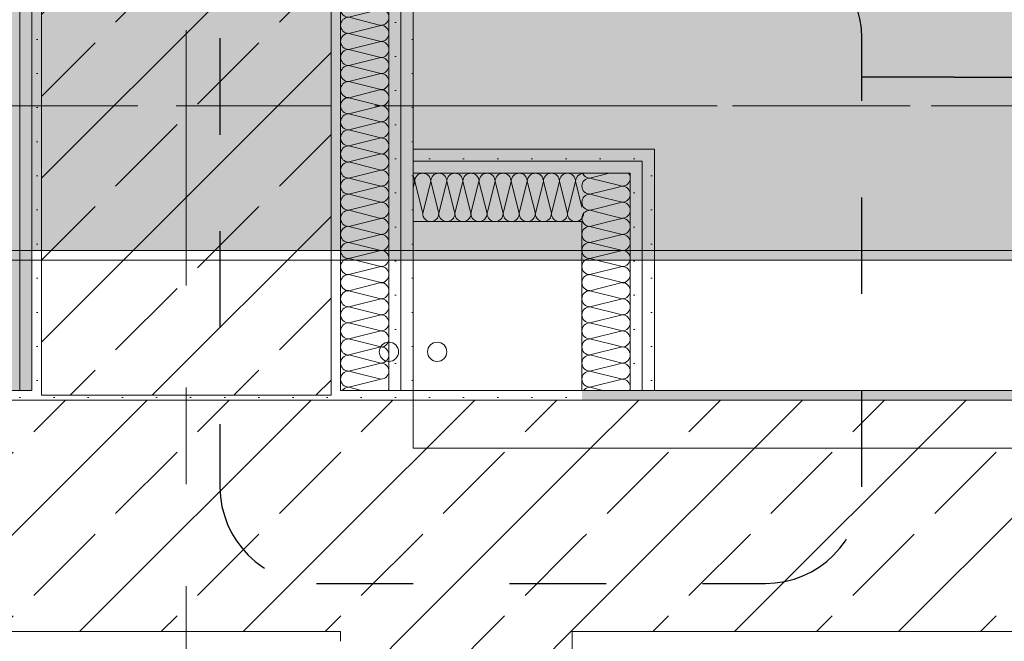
# Model space of a CAD drawing. Header units: metres. Extents: x -3.6 to 85.2, y -11 to 16.8.
# Tile 361 of 508: x 43.557 to 44.578, y -0.005 to 0.639. Entities that reach past the tile are written whole.
import ezdxf

# ---------------------------------------------------------------- set-up
doc = ezdxf.new("R2010")
doc.units = ezdxf.units.M
doc.header["$MEASUREMENT"] = 0
for name, pattern in [('Achse', [0.2, 0.1, -0.05, 0, -0.05]), ('Punktlinie eng', [0.0375, 0.0125, -0.025]), ('Strichlinie doppelt', [0.546806, 0.264583, -0.105833, 0.070556, -0.105833])]:
    doc.linetypes.add(name, pattern=pattern)
for name, color, linetype in [('154 - Bemaßung_ Beschriftung.Ausbau - Deckenspiegel', 7, 'Continuous'), ('208 - Marker.Detail', 7, 'Continuous'), ('451 - Universal.Achsen Raster', 7, 'Continuous'), ('604 - Struktur.Wand Aussen', 7, 'Continuous'), ('605 - Struktur.Wand Innen', 7, 'Continuous'), ('607 - Struktur.Stütze', 7, 'Continuous'), ('608 - Struktur.Träger', 7, 'Continuous'), ('801 - HKLSE.Heizung_ Klima_ Lüftung', 7, 'Continuous'), ('Neubau_606 - Struktur.Wand Innen Ausbau', 7, 'Continuous'), ('Neubau_653 - Abdeckung.TB Verkofferung', 7, 'Continuous')]:
    doc.layers.add(name, color=color, linetype=linetype)
doc.styles.add('ERSTELLTER_STIL_2', font='txt')
doc.dimstyles.new('ERSTELLTER_STIL__1', dxfattribs={"dimtxt": 0.1, "dimasz": 0.0532, "dimexe": 0.18, "dimexo": 0.0625, "dimgap": 0, "dimtad": 1, "dimtih": 1, "dimtoh": 1, "dimzin": 0, "dimdsep": 46, "dimtxsty": 'ERSTELLTER_STIL_2', "dimblk": 'ARROWHEAD_2', "dimblk1": 'ARROWHEAD_2', "dimblk2": 'ARROWHEAD_2', "dimcen": 0.09, "dimse1": 1, "dimse2": 1, "dimclrd": 7, "dimclre": 7, "dimclrt": 7, "dimazin": 0, "dimtfac": 1, "dimtdec": 4, "dimtmove": 0, "dimatfit": 3, "dimfxl": 1, "dimtolj": 1, "dimtzin": 0, "dimarcsym": 0})
pattern_1 = [(45, (0, 0), (-0.08485281, 0.08485281), []), (45, (-0.04243, 0.04243), (-0.08485281, 0.08485281), [0.09, -0.03])]
pattern_2 = [(45, (0, 0), (-0.01767767, 0.01767767), [0, -0.025])]

# ---------------------------------------------------------------- blocks, each defined once
blk = doc.blocks.new('*X15')
at = {"layer": 'Neubau_606 - Struktur.Wand Innen Ausbau', "color": 7, "linetype": 'Continuous', "lineweight": 5}
for p, q in [((44.1683, 0.48), (44.1483, 0.475)), ((44.1777, 0.4677), (44.1483, 0.475)), ((44.175, 0.465), (44.1483, 0.4583)), ((44.1643, 0.4543), (44.1483, 0.4583)), ((44.1528, 0.4428), (44.1483, 0.4417)), ((44.151, 0.441), (44.1483, 0.4417))]:
    blk.add_line(p, q, dxfattribs=at)
for centre, start, end in [((44.1483, 0.4833), 203.5789, 270), ((44.1817, 0.475), 28.5697, 36.8694), ((44.1483, 0.4667), 90, 180), ((44.1483, 0.4667), 180, 270), ((44.1483, 0.45), 90, 180), ((44.1483, 0.45), 180, 270), ((44.1483, 0.4333), 90, 180), ((44.1483, 0.4333), 180, 199.8964)]:
    blk.add_arc(centre, 0.00833, start, end, dxfattribs=at)
blk = doc.blocks.new('*X16')
at = {"layer": 'Neubau_606 - Struktur.Wand Innen Ausbau', "color": 7, "linetype": 'Continuous', "lineweight": 5}
for p, q in [((44.1683, 0.43), (44.1483, 0.425)), ((44.1817, 0.4167), (44.1483, 0.425)), ((44.1817, 0.4167), (44.1483, 0.4083)), ((44.1817, 0.4), (44.1483, 0.4083)), ((44.1817, 0.4), (44.1483, 0.3917)), ((44.1817, 0.3833), (44.1483, 0.3917)), ((44.1817, 0.3833), (44.1483, 0.375)), ((44.1817, 0.3667), (44.1483, 0.375)), ((44.1817, 0.3667), (44.1483, 0.3583)), ((44.1817, 0.35), (44.1483, 0.3583)), ((44.1817, 0.35), (44.1483, 0.3417)), ((44.1817, 0.3333), (44.1483, 0.3417)), ((44.1817, 0.3333), (44.1483, 0.325)), ((44.1817, 0.3167), (44.1483, 0.325)), ((44.1817, 0.3167), (44.1483, 0.3083)), ((44.1817, 0.3), (44.1483, 0.3083)), ((44.1817, 0.3), (44.1483, 0.2917)), ((44.1817, 0.2833), (44.1483, 0.2917)), ((44.1817, 0.2833), (44.1483, 0.275)), ((44.1817, 0.2667), (44.1483, 0.275)), ((44.1817, 0.2667), (44.1483, 0.2583)), ((44.1617, 0.255), (44.1483, 0.2583))]:
    blk.add_line(p, q, dxfattribs=at)
for centre, start, end in [((44.1483, 0.4333), 203.5789, 270), ((44.1817, 0.425), 0, 36.8694), ((44.1483, 0.4167), 90, 180), ((44.1817, 0.425), 270, 0), ((44.1483, 0.4167), 180, 270), ((44.1483, 0.4), 90, 180), ((44.1817, 0.4083), 0, 90), ((44.1817, 0.4083), 270, 0), ((44.1483, 0.4), 180, 270), ((44.1817, 0.3917), 0, 90), ((44.1483, 0.3833), 90, 180), ((44.1817, 0.3917), 270, 0), ((44.1483, 0.3833), 180, 270), ((44.1817, 0.375), 0, 90), ((44.1483, 0.3667), 90, 180), ((44.1817, 0.375), 270, 0), ((44.1483, 0.3667), 180, 270), ((44.1483, 0.35), 90, 180), ((44.1817, 0.3583), 0, 90), ((44.1817, 0.3583), 270, 0), ((44.1483, 0.35), 180, 270), ((44.1817, 0.3417), 0, 90), ((44.1483, 0.3333), 90, 180), ((44.1817, 0.3417), 270, 0), ((44.1483, 0.3333), 180, 270), ((44.1817, 0.325), 0, 90), ((44.1483, 0.3167), 90, 180), ((44.1483, 0.3167), 180, 270), ((44.1817, 0.325), 270, 0), ((44.1817, 0.3083), 0, 90), ((44.1483, 0.3), 90, 180), ((44.1817, 0.3083), 270, 0), ((44.1483, 0.3), 180, 270), ((44.1817, 0.2917), 0, 90), ((44.1483, 0.2833), 90, 180), ((44.1817, 0.2917), 270, 0), ((44.1483, 0.2833), 180, 270), ((44.1817, 0.275), 0, 90), ((44.1483, 0.2667), 90, 180), ((44.1483, 0.2667), 180, 270), ((44.1817, 0.275), 270, 0), ((44.1817, 0.2583), 0, 90), ((44.1483, 0.25), 90, 143.1301), ((44.1817, 0.2583), 336.4218, 0)]:
    blk.add_arc(centre, 0.00833, start, end, dxfattribs=at)
blk = doc.blocks.new('*X17')
at = {"layer": 'Neubau_606 - Struktur.Wand Innen Ausbau', "color": 7, "linetype": 'Continuous', "lineweight": 5}
for p, q in [((44.1817, 0.4667), (44.175, 0.465)), ((44.1817, 0.4667), (44.1777, 0.4677)), ((44.1817, 0.45), (44.1528, 0.4428)), ((44.1817, 0.45), (44.1643, 0.4543)), ((44.1817, 0.4333), (44.151, 0.441)), ((44.1817, 0.4333), (44.1683, 0.43))]:
    blk.add_line(p, q, dxfattribs=at)
for centre, start, end in [((44.1817, 0.475), 270, 0), ((44.1817, 0.475), 0, 28.5699), ((44.1817, 0.4583), 0, 90), ((44.1817, 0.4583), 270, 0), ((44.1817, 0.4417), 0, 90), ((44.1817, 0.4417), 270, 0), ((44.1483, 0.4333), 199.8964, 203.5789), ((44.1817, 0.425), 36.8694, 90)]:
    blk.add_arc(centre, 0.00833, start, end, dxfattribs=at)
blk = doc.blocks.new('*X18')
at = {"layer": 'Neubau_606 - Struktur.Wand Innen Ausbau', "color": 7, "linetype": 'Continuous', "lineweight": 5}
for p, q in [((43.9667, 0.4717), (43.965, 0.465)), ((43.9667, 0.4717), (43.975, 0.4383)), ((43.9833, 0.4717), (43.975, 0.4383)), ((43.9833, 0.4717), (43.9917, 0.4383)), ((44, 0.4717), (43.9917, 0.4383)), ((44, 0.4717), (44.0083, 0.4383)), ((44.0167, 0.4717), (44.0083, 0.4383)), ((44.0167, 0.4717), (44.025, 0.4383)), ((44.0333, 0.4717), (44.025, 0.4383)), ((44.0333, 0.4717), (44.0417, 0.4383)), ((44.05, 0.4717), (44.0417, 0.4383)), ((44.05, 0.4717), (44.0583, 0.4383)), ((44.0667, 0.4717), (44.0583, 0.4383)), ((44.0667, 0.4717), (44.075, 0.4383)), ((44.0833, 0.4717), (44.075, 0.4383)), ((44.0833, 0.4717), (44.0917, 0.4383)), ((44.1, 0.4717), (44.0917, 0.4383)), ((44.1, 0.4717), (44.1083, 0.4383)), ((44.1167, 0.4717), (44.1083, 0.4383)), ((44.1167, 0.4717), (44.125, 0.4383)), ((44.1333, 0.4717), (44.125, 0.4383)), ((44.1333, 0.4717), (44.14, 0.445))]:
    blk.add_line(p, q, dxfattribs=at)
for centre, start, end in [((43.975, 0.4717), 90, 180), ((43.975, 0.4717), 0, 90), ((43.9917, 0.4717), 90, 180), ((43.9917, 0.4717), 0, 90), ((44.0083, 0.4717), 90, 180), ((44.0083, 0.4717), 0, 90), ((44.025, 0.4717), 90, 180), ((44.025, 0.4717), 0, 90), ((44.0417, 0.4717), 90, 180), ((44.0417, 0.4717), 0, 90), ((44.0583, 0.4717), 90, 180), ((44.0583, 0.4717), 0, 90), ((44.075, 0.4717), 90, 180), ((44.075, 0.4717), 0, 90), ((44.0917, 0.4717), 90, 180), ((44.0917, 0.4717), 0, 90), ((44.1083, 0.4717), 90, 180), ((44.1083, 0.4717), 0, 90), ((44.125, 0.4717), 90, 180), ((44.125, 0.4717), 0, 90), ((44.1417, 0.4717), 101.6063, 180), ((43.9583, 0.4717), 0, 36.9933), ((43.9667, 0.4383), 258.3871, 270), ((43.9833, 0.4383), 180, 270), ((43.9833, 0.4383), 270, 0), ((44, 0.4383), 180, 270), ((44, 0.4383), 270, 0), ((44.0167, 0.4383), 180, 270), ((44.0167, 0.4383), 270, 0), ((44.0333, 0.4383), 180, 270), ((44.0333, 0.4383), 270, 0), ((44.05, 0.4383), 180, 270), ((44.05, 0.4383), 270, 0), ((44.0667, 0.4383), 180, 270), ((44.0667, 0.4383), 270, 0), ((44.0833, 0.4383), 180, 270), ((44.0833, 0.4383), 270, 0), ((44.1, 0.4383), 180, 270), ((44.1, 0.4383), 270, 0), ((44.1167, 0.4383), 180, 270), ((44.1167, 0.4383), 270, 0), ((44.1333, 0.4383), 180, 270), ((44.1333, 0.4383), 270, 0), ((44.1333, 0.4383), 270, 323.0167)]:
    blk.add_arc(centre, 0.00833, start, end, dxfattribs=at)
blk = doc.blocks.new('*X171')
at = {"layer": 'Neubau_606 - Struktur.Wand Innen Ausbau', "color": 7, "linetype": 'Continuous', "lineweight": 5}
for p, q in [((43.905, 0.71), (43.8983, 0.7083)), ((43.9317, 0.7), (43.8983, 0.7083)), ((43.9317, 0.7), (43.8983, 0.6917)), ((43.9317, 0.6833), (43.8983, 0.6917)), ((43.9317, 0.6833), (43.8983, 0.675)), ((43.9317, 0.6667), (43.8983, 0.675)), ((43.9317, 0.6667), (43.8983, 0.6583)), ((43.9317, 0.65), (43.8983, 0.6583)), ((43.9317, 0.65), (43.8983, 0.6417)), ((43.9317, 0.6333), (43.8983, 0.6417)), ((43.9317, 0.6333), (43.8983, 0.625)), ((43.9317, 0.6167), (43.8983, 0.625)), ((43.9317, 0.6167), (43.8983, 0.6083)), ((43.9317, 0.6), (43.8983, 0.6083)), ((43.9317, 0.6), (43.8983, 0.5917)), ((43.9317, 0.5833), (43.8983, 0.5917)), ((43.9317, 0.5833), (43.8983, 0.575)), ((43.9317, 0.5667), (43.8983, 0.575)), ((43.9317, 0.5667), (43.8983, 0.5583)), ((43.9317, 0.55), (43.8983, 0.5583)), ((43.9317, 0.55), (43.8983, 0.5417)), ((43.9317, 0.5333), (43.8983, 0.5417)), ((43.9317, 0.5333), (43.8983, 0.525)), ((43.9317, 0.5167), (43.8983, 0.525)), ((43.9317, 0.5167), (43.8983, 0.5083)), ((43.9317, 0.5), (43.8983, 0.5083)), ((43.9317, 0.5), (43.8983, 0.4917)), ((43.9317, 0.4833), (43.8983, 0.4917)), ((43.9317, 0.4833), (43.8983, 0.475)), ((43.9317, 0.4667), (43.8983, 0.475)), ((43.9317, 0.4667), (43.8983, 0.4583)), ((43.9317, 0.45), (43.8983, 0.4583)), ((43.9317, 0.45), (43.8983, 0.4417)), ((43.9317, 0.4333), (43.8983, 0.4417)), ((43.9317, 0.4333), (43.8983, 0.425)), ((43.9317, 0.4167), (43.8983, 0.425)), ((43.9317, 0.4167), (43.8983, 0.4083)), ((43.9317, 0.4), (43.8983, 0.4083)), ((43.9317, 0.4), (43.8983, 0.3917)), ((43.9317, 0.3833), (43.8983, 0.3917)), ((43.9317, 0.3833), (43.8983, 0.375)), ((43.9317, 0.3667), (43.8983, 0.375)), ((43.9317, 0.3667), (43.8983, 0.3583)), ((43.9317, 0.35), (43.8983, 0.3583)), ((43.9317, 0.35), (43.8983, 0.3417)), ((43.9317, 0.3333), (43.8983, 0.3417)), ((43.9317, 0.3333), (43.8983, 0.325)), ((43.9317, 0.3167), (43.8983, 0.325)), ((43.9317, 0.3167), (43.8983, 0.3083)), ((43.9317, 0.3), (43.8983, 0.3083)), ((43.9317, 0.3), (43.8983, 0.2917)), ((43.9317, 0.2833), (43.8983, 0.2917)), ((43.9317, 0.2833), (43.8983, 0.275)), ((43.9317, 0.2667), (43.8983, 0.275)), ((43.9317, 0.2667), (43.8983, 0.2583)), ((43.9116, 0.255), (43.8983, 0.2583))]:
    blk.add_line(p, q, dxfattribs=at)
for centre, start, end in [((43.8983, 0.7), 90, 180), ((43.8983, 0.7167), 233.1789, 270), ((43.9317, 0.7083), 270, 360), ((43.9317, 0.7083), 360, 11.5071), ((43.8983, 0.7), 180, 270), ((43.9317, 0.6917), 360, 90), ((43.8983, 0.6833), 90, 180), ((43.9317, 0.6917), 270, 360), ((43.8983, 0.6833), 180, 270), ((43.8983, 0.6667), 90, 180), ((43.9317, 0.675), 360, 90), ((43.9317, 0.675), 270, 360), ((43.8983, 0.6667), 180, 270), ((43.9317, 0.6583), 360, 90), ((43.8983, 0.65), 90, 180), ((43.9317, 0.6583), 270, 360), ((43.8983, 0.65), 180, 270), ((43.9317, 0.6417), 360, 90), ((43.8983, 0.6333), 90, 180), ((43.8983, 0.6333), 180, 270), ((43.9317, 0.6417), 270, 360), ((43.9317, 0.625), 360, 90), ((43.8983, 0.6167), 90, 180), ((43.9317, 0.625), 270, 360), ((43.8983, 0.6167), 180, 270), ((43.9317, 0.6083), 360, 90), ((43.8983, 0.6), 90, 180), ((43.9317, 0.6083), 270, 360), ((43.8983, 0.6), 180, 270), ((43.8983, 0.5833), 90, 180), ((43.9317, 0.5917), 360, 90), ((43.9317, 0.5917), 270, 360), ((43.8983, 0.5833), 180, 270), ((43.9317, 0.575), 360, 90), ((43.8983, 0.5667), 90, 180), ((43.9317, 0.575), 270, 360), ((43.8983, 0.5667), 180, 270), ((43.9317, 0.5583), 360, 90), ((43.8983, 0.55), 90, 180), ((43.9317, 0.5583), 270, 360), ((43.8983, 0.55), 180, 270), ((43.8983, 0.5333), 90, 180), ((43.9317, 0.5417), 360, 90), ((43.9317, 0.5417), 270, 360), ((43.8983, 0.5333), 180, 270), ((43.9317, 0.525), 360, 90), ((43.8983, 0.5167), 90, 180), ((43.9317, 0.525), 270, 360), ((43.8983, 0.5167), 180, 270), ((43.9317, 0.5083), 360, 90), ((43.8983, 0.5), 90, 180), ((43.8983, 0.5), 180, 270), ((43.9317, 0.5083), 270, 360), ((43.9317, 0.4917), 360, 90), ((43.8983, 0.4833), 90, 180), ((43.9317, 0.4917), 270, 360), ((43.8983, 0.4833), 180, 270), ((43.9317, 0.475), 360, 90), ((43.8983, 0.4667), 90, 180), ((43.9317, 0.475), 270, 360), ((43.8983, 0.4667), 180, 270), ((43.9317, 0.4583), 360, 90), ((43.8983, 0.45), 90, 180), ((43.8983, 0.45), 180, 270), ((43.9317, 0.4583), 270, 360), ((43.9317, 0.4417), 360, 90), ((43.8983, 0.4333), 90, 180), ((43.9317, 0.4417), 270, 360), ((43.8983, 0.4333), 180, 270), ((43.9317, 0.425), 360, 90), ((43.8983, 0.4167), 90, 180), ((43.9317, 0.425), 270, 360), ((43.8983, 0.4167), 180, 270), ((43.8983, 0.4), 90, 180), ((43.9317, 0.4083), 360, 90), ((43.9317, 0.4083), 270, 360), ((43.8983, 0.4), 180, 270), ((43.9317, 0.3917), 360, 90), ((43.8983, 0.3833), 90, 180), ((43.9317, 0.3917), 270, 360), ((43.8983, 0.3833), 180, 270), ((43.9317, 0.375), 360, 90), ((43.8983, 0.3667), 90, 180), ((43.9317, 0.375), 270, 360), ((43.8983, 0.3667), 180, 270), ((43.8983, 0.35), 90, 180), ((43.9317, 0.3583), 360, 90), ((43.9317, 0.3583), 270, 360), ((43.8983, 0.35), 180, 270), ((43.9317, 0.3417), 360, 90), ((43.8983, 0.3333), 90, 180), ((43.9317, 0.3417), 270, 360), ((43.8983, 0.3333), 180, 270), ((43.9317, 0.325), 360, 90), ((43.8983, 0.3167), 90, 180), ((43.8983, 0.3167), 180, 270), ((43.9317, 0.325), 270, 360), ((43.9317, 0.3083), 360, 90), ((43.8983, 0.3), 90, 180), ((43.9317, 0.3083), 270, 360), ((43.8983, 0.3), 180, 270), ((43.9317, 0.2917), 360, 90), ((43.8983, 0.2833), 90, 180), ((43.9317, 0.2917), 270, 360), ((43.8983, 0.2833), 180, 270), ((43.9317, 0.275), 360, 90), ((43.8983, 0.2667), 90, 180), ((43.8983, 0.2667), 180, 270), ((43.9317, 0.275), 270, 360), ((43.8983, 0.25), 90, 143.0142), ((43.9317, 0.2583), 336.523, 360)]:
    blk.add_arc(centre, 0.00833, start, end, dxfattribs=at)
blk = doc.blocks.new('*D216')
at = {"layer": '154 - Bemaßung_ Beschriftung.Ausbau - Deckenspiegel', "color": 7, "linetype": 'Continuous', "lineweight": 5}
for p, q in [((43.1925, -0.9039), (43.1925, -0.7989)), ((43.545, -0.9039), (43.545, -0.7989)), ((43.2127, -0.8164), (43.1723, -0.8864)), ((43.5248, -0.8864), (43.5652, -0.8164)), ((43.1925, -0.8514), (43.545, -0.8514)), ((43.545, -0.8514), (43.5792, -0.8514))]:
    blk.add_line(p, q, dxfattribs=at)
at = {"layer": '154 - Bemaßung_ Beschriftung.Ausbau - Deckenspiegel', "color": 7, "lineweight": 5, "insert": (43.2428, -0.8331), "char_height": 0.1, "attachment_point": 7, "style": 'ERSTELLTER_STIL_2'}
blk.add_mtext('\\A1;{\\pql;\\fArial|b0|i0|c0|p38;35\\fArial|b0|i0|c0|p38;\\A1{\\H.66x;\\S25^  ;}}', dxfattribs=at)
blk = doc.blocks.new('ARROWHEAD_2')
at = {"color": 0, "linetype": 'Continuous', "lineweight": 0}
for p, q in [((-0.378, -0.655), (0.378, 0.655)), ((0, 0), (-1, 0))]:
    blk.add_line(p, q, dxfattribs=at)
blk = doc.blocks.new('*D217')
at = {"layer": '154 - Bemaßung_ Beschriftung.Ausbau - Deckenspiegel', "color": 7, "linetype": 'Continuous', "lineweight": 5}
for p, q in [((43.965, -0.9039), (43.965, -0.7989)), ((44.3625, -0.9039), (44.3625, -0.7989)), ((43.9852, -0.8164), (43.9448, -0.8864)), ((44.3827, -0.8164), (44.3423, -0.8864)), ((43.9308, -0.8514), (43.965, -0.8514)), ((43.965, -0.8514), (44.3625, -0.8514))]:
    blk.add_line(p, q, dxfattribs=at)
at = {"layer": '154 - Bemaßung_ Beschriftung.Ausbau - Deckenspiegel', "color": 7, "lineweight": 5, "insert": (44.0378, -0.8331), "char_height": 0.1, "attachment_point": 7, "style": 'ERSTELLTER_STIL_2'}
blk.add_mtext('\\A1;{\\pql;\\fArial|b0|i0|c0|p38;39\\fArial|b0|i0|c0|p38;\\A1{\\H.66x;\\S75^  ;}}', dxfattribs=at)
blk = doc.blocks.new('*D218')
at = {"layer": '154 - Bemaßung_ Beschriftung.Ausbau - Deckenspiegel', "color": 7, "linetype": 'Continuous', "lineweight": 5}
for p, q in [((44.3625, -0.9039), (44.3625, -0.7989)), ((44.9625, -0.9039), (44.9625, -0.7989)), ((44.3827, -0.8164), (44.3423, -0.8864)), ((44.9827, -0.8164), (44.9423, -0.8864)), ((44.3625, -0.8514), (44.9625, -0.8514))]:
    blk.add_line(p, q, dxfattribs=at)
at = {"layer": '154 - Bemaßung_ Beschriftung.Ausbau - Deckenspiegel', "color": 7, "lineweight": 5, "insert": (44.5866, -0.8314), "char_height": 0.1, "attachment_point": 7, "style": 'ERSTELLTER_STIL_2'}
blk.add_mtext('\\A1;{\\pql;\\fArial|b0|i0|c0|p38;60}', dxfattribs=at)
blk = doc.blocks.new('*D406')
at = {"layer": '154 - Bemaßung_ Beschriftung.Ausbau - Deckenspiegel', "color": 7, "linetype": 'Continuous', "lineweight": 5}
for p, q in [((43.1925, -1.1039), (43.1925, -0.9989)), ((43.545, -1.1039), (43.545, -0.9989)), ((43.2127, -1.0164), (43.1723, -1.0864)), ((43.5248, -1.0864), (43.5652, -1.0164)), ((43.1925, -1.0514), (43.545, -1.0514)), ((43.545, -1.0514), (43.5792, -1.0514))]:
    blk.add_line(p, q, dxfattribs=at)
at = {"layer": '154 - Bemaßung_ Beschriftung.Ausbau - Deckenspiegel', "color": 7, "lineweight": 5, "insert": (43.2428, -1.0331), "char_height": 0.1, "attachment_point": 7, "style": 'ERSTELLTER_STIL_2'}
blk.add_mtext('\\A1;{\\pql;\\fArial|b0|i0|c0|p38;35\\fArial|b0|i0|c0|p38;\\A1{\\H.66x;\\S25^  ;}}', dxfattribs=at)
blk = doc.blocks.new('*D407')
at = {"layer": '154 - Bemaßung_ Beschriftung.Ausbau - Deckenspiegel', "color": 7, "linetype": 'Continuous', "lineweight": 5}
for p, q in [((43.965, -1.1039), (43.965, -0.9989)), ((44.3625, -1.1039), (44.3625, -0.9989)), ((43.9852, -1.0164), (43.9448, -1.0864)), ((44.3827, -1.0164), (44.3423, -1.0864)), ((43.9308, -1.0514), (43.965, -1.0514)), ((43.965, -1.0514), (44.3625, -1.0514))]:
    blk.add_line(p, q, dxfattribs=at)
at = {"layer": '154 - Bemaßung_ Beschriftung.Ausbau - Deckenspiegel', "color": 7, "lineweight": 5, "insert": (44.0378, -1.0331), "char_height": 0.1, "attachment_point": 7, "style": 'ERSTELLTER_STIL_2'}
blk.add_mtext('\\A1;{\\pql;\\fArial|b0|i0|c0|p38;39\\fArial|b0|i0|c0|p38;\\A1{\\H.66x;\\S75^  ;}}', dxfattribs=at)
blk = doc.blocks.new('*D408')
at = {"layer": '154 - Bemaßung_ Beschriftung.Ausbau - Deckenspiegel', "color": 7, "linetype": 'Continuous', "lineweight": 5}
for p, q in [((44.3625, -1.1039), (44.3625, -0.9989)), ((45.5625, -1.1039), (45.5625, -0.9989)), ((44.3827, -1.0164), (44.3423, -1.0864)), ((45.5827, -1.0164), (45.5423, -1.0864)), ((44.3625, -1.0514), (45.5625, -1.0514))]:
    blk.add_line(p, q, dxfattribs=at)
at = {"layer": '154 - Bemaßung_ Beschriftung.Ausbau - Deckenspiegel', "color": 7, "lineweight": 5, "insert": (44.8294, -1.0314), "char_height": 0.1, "attachment_point": 7, "style": 'ERSTELLTER_STIL_2'}
blk.add_mtext('\\A1;{\\pql;\\fArial|b0|i0|c0|p38;1,20}', dxfattribs=at)

msp = doc.modelspace()

# ---------------------------------------------------------------- hatches: boundary and pattern name
at = {"layer": '604 - Struktur.Wand Aussen', "linetype": 'Continuous', "lineweight": 0, "true_color": 0x000000}
h = msp.add_hatch(dxfattribs=at)
h.set_pattern_fill('Beton__Stahlbeton_0001', color=18, style=0, pattern_type=2)
h.set_pattern_definition(pattern_1)
h.paths.add_polyline_path([(43.15, 0.195), (43.14, 0.195), (43.14, 0.125), (43.15, 0.125), (43.18, 0.125), (43.18, 0.005), (43.89, 0.005), (43.89, 0.245), (43.15, 0.245)])
h = msp.add_hatch(dxfattribs=at)
h.set_pattern_fill('Gips_0001', color=18, style=0, pattern_type=2)
h.set_pattern_definition(pattern_2)
h.paths.add_polyline_path([(43.15, 0.245), (43.57, 0.245), (43.57, 0.255), (43.15, 0.255)])
h = msp.add_hatch(dxfattribs=at)
h.set_pattern_fill('Gips_0001', color=18, style=0, pattern_type=2)
h.set_pattern_definition(pattern_2)
h.paths.add_polyline_path([(43.89, 0.245), (44.13, 0.245), (44.13, 0.255), (43.89, 0.255)])
h = msp.add_hatch(dxfattribs=at)
h.set_pattern_fill('Beton__Stahlbeton_0001', color=18, style=0, pattern_type=2)
h.set_pattern_definition(pattern_1)
h.paths.add_polyline_path([(43.89, 0.245), (43.89, 0.005), (44.13, 0.245)])
h = msp.add_hatch(dxfattribs=at)
h.set_pattern_fill('Beton__Stahlbeton_0001', color=18, style=0, pattern_type=2)
h.set_pattern_definition(pattern_1)
h.paths.add_polyline_path([(43.89, 0.005), (44.13, 0.005), (44.13, 0.245)])
h = msp.add_hatch(dxfattribs=at)
h.set_pattern_fill('Gips_0001', color=18, style=0, pattern_type=2)
h.set_pattern_definition(pattern_2)
h.paths.add_polyline_path([(44.13, 0.255), (44.13, 0.245), (44.14, 0.255)])
h = msp.add_hatch(dxfattribs=at)
h.set_pattern_fill('Gips_0001', color=18, style=0, pattern_type=2)
h.set_pattern_definition(pattern_2)
h.paths.add_polyline_path([(44.13, 0.245), (44.14, 0.245), (44.14, 0.255)])
h = msp.add_hatch(dxfattribs=at)
h.set_pattern_fill('Beton__Stahlbeton_0001', color=18, style=0, pattern_type=2)
h.set_pattern_definition(pattern_1)
h.paths.add_polyline_path([(43.89, 0.005), (43.89, -0.85), (44.01, -0.85), (44.01, -0.88), (44.01, -0.89), (44.08, -0.89), (44.08, -0.88), (44.13, -0.88), (44.13, 0.005)])
h = msp.add_hatch(dxfattribs=at)
h.set_pattern_fill('Gips_0001', color=18, style=0, pattern_type=2)
h.set_pattern_definition(pattern_2)
h.paths.add_polyline_path([(44.14, 0.005), (44.13, 0.005), (44.13, -0.075), (44.135, -0.075), (44.135, -0.07), (44.14, -0.07)])
at = {"layer": '605 - Struktur.Wand Innen', "linetype": 'Continuous', "lineweight": 0, "true_color": 0x000000}
h = msp.add_hatch(dxfattribs=at)
h.set_pattern_fill('Beton__Stahlbeton_0001', color=18, style=0, pattern_type=2)
h.set_pattern_definition(pattern_1)
h.paths.add_polyline_path([(44.14, 0.005), (44.14, 0.245), (44.13, 0.245), (44.13, 0.005)])
h = msp.add_hatch(dxfattribs=at)
h.set_pattern_fill('Gips_0001', color=18, style=0, pattern_type=2)
h.set_pattern_definition(pattern_2)
h.paths.add_polyline_path([(44.14, 0.245), (47.17, 0.245), (47.17, 0.255), (44.14, 0.255)])
h = msp.add_hatch(dxfattribs=at)
h.set_pattern_fill('Beton__Stahlbeton_0001', color=18, style=0, pattern_type=2)
h.set_pattern_definition(pattern_1)
h.paths.add_polyline_path([(44.14, 0.005), (52.295, 0.005), (52.295, 0.245), (44.14, 0.245)])
at = {"layer": '607 - Struktur.Stütze', "linetype": 'Continuous', "lineweight": 0, "true_color": 0x000000}
h = msp.add_hatch(dxfattribs=at)
h.set_pattern_fill('Gips_0001', color=18, style=0, pattern_type=2)
h.set_pattern_definition(pattern_2)
h.paths.add_polyline_path([(43.57, 0.71), (43.57, 0.255), (43.58, 0.255), (43.58, 0.7), (43.88, 0.7), (43.88, 0.255), (43.89, 0.255), (43.89, 0.71)])
h = msp.add_hatch(dxfattribs=at)
h.set_pattern_fill('Beton__Stahlbeton_0001', color=18, style=0, pattern_type=2)
h.set_pattern_definition(pattern_1)
h.paths.add_polyline_path([(43.58, 0.25), (43.88, 0.25), (43.88, 0.7), (43.58, 0.7)])
h = msp.add_hatch(dxfattribs=at)
h.set_pattern_fill('Gips_0001', color=18, style=0, pattern_type=2)
h.set_pattern_definition(pattern_2)
h.paths.add_polyline_path([(43.57, 0.255), (43.57, 0.245), (43.89, 0.245), (43.89, 0.255), (43.88, 0.255), (43.88, 0.25), (43.58, 0.25), (43.58, 0.255)])
at = {"layer": '608 - Struktur.Träger', "linetype": 'Continuous', "lineweight": 0, "true_color": 0x000000}
h = msp.add_hatch(dxfattribs=at)
h.set_pattern_fill('Beton__Stahlbeton_0001', color=18, style=0, pattern_type=2)
h.set_pattern_definition(pattern_1)
h.paths.add_polyline_path([(0.69, 0.7), (0.38, 0.7), (0.38, 0.4), (0.69, 0.4), (3.97, 0.4), (4.29, 0.4), (7.57, 0.4), (7.89, 0.4), (11.17, 0.4), (11.49, 0.4), (14.77, 0.4), (15.09, 0.4), (18.37, 0.4), (18.69, 0.4), (21.97, 0.4), (22.29, 0.4), (25.57, 0.4), (25.89, 0.4), (29.17, 0.4), (29.49, 0.4), (32.77, 0.4), (33.09, 0.4), (36.37, 0.4), (36.69, 0.4), (39.97, 0.4), (40.29, 0.4), (43.57, 0.4), (43.89, 0.4), (47.17, 0.4), (47.49, 0.4), (50.77, 0.4), (51.09, 0.4), (51.8, 0.4), (51.97, 0.4), (54.37, 0.4), (54.69, 0.4), (57.97, 0.4), (58.29, 0.4), (61.57, 0.4), (61.88, 0.4), (61.88, 0.7), (61.57, 0.7), (58.29, 0.7), (57.97, 0.7), (54.69, 0.7), (54.37, 0.7), (51.97, 0.7), (51.8, 0.7), (51.09, 0.7), (50.77, 0.7), (47.49, 0.7), (47.16, 0.7), (43.89, 0.7), (43.57, 0.7), (40.29, 0.7), (39.935, 0.7), (36.69, 0.7), (36.37, 0.7), (33.09, 0.7), (32.77, 0.7), (29.49, 0.7), (29.17, 0.7), (25.89, 0.7), (25.57, 0.7), (22.29, 0.7), (21.97, 0.7), (18.69, 0.7), (18.37, 0.7), (15.09, 0.7), (14.77, 0.7), (11.49, 0.7), (11.17, 0.7), (7.89, 0.7), (7.57, 0.7), (4.29, 0.7), (3.97, 0.7)])
h = msp.add_hatch(dxfattribs=at)
h.set_pattern_fill('Gips_0001', color=18, style=0, pattern_type=2)
h.set_pattern_definition(pattern_2)
h.paths.add_polyline_path([(40.29, 0.4), (40.29, 0.39), (43.57, 0.39), (43.57, 0.4)])
h = msp.add_hatch(dxfattribs=at)
h.set_pattern_fill('Gips_0001', color=18, style=0, pattern_type=2)
h.set_pattern_definition(pattern_2)
h.paths.add_polyline_path([(43.89, 0.4), (43.89, 0.39), (47.17, 0.39), (47.17, 0.4)])
at = {"layer": 'Neubau_606 - Struktur.Wand Innen Ausbau', "linetype": 'Continuous', "lineweight": 0, "true_color": 0x000000}
h = msp.add_hatch(dxfattribs=at)
h.set_pattern_fill('Gips_0001', color=18, style=0, pattern_type=2)
h.set_pattern_definition(pattern_2)
h.paths.add_polyline_path([(43.545, 4.0475), (43.545, 0.255), (43.5575, 0.255), (43.5575, 4.0475)])
h = msp.add_hatch(dxfattribs=at)
h.set_pattern_fill('Gips_0001', color=18, style=0, pattern_type=2)
h.set_pattern_definition(pattern_2)
h.paths.add_polyline_path([(43.57, 4.035), (43.5575, 4.035), (43.5575, 0.255), (43.57, 0.255)])
h = msp.add_hatch(dxfattribs=at)
h.set_pattern_fill('Gips_0001', color=18, style=0, pattern_type=2)
h.set_pattern_definition(pattern_2)
h.paths.add_polyline_path([(43.9525, 0.255), (43.9525, 0.71), (43.94, 0.71), (43.94, 0.255)])
h = msp.add_hatch(dxfattribs=at)
h.set_pattern_fill('Gips_0001', color=18, style=0, pattern_type=2)
h.set_pattern_definition(pattern_2)
h.paths.add_polyline_path([(43.965, 0.255), (43.965, 0.71), (43.9525, 0.71), (43.9525, 0.255)])
h = msp.add_hatch(dxfattribs=at)
h.set_pattern_fill('Gips_0001', color=18, style=0, pattern_type=2)
h.set_pattern_definition(pattern_2)
h.paths.add_polyline_path([(43.965, 0.505), (43.965, 0.4925), (44.2025, 0.4925), (44.2025, 0.505)])
h = msp.add_hatch(dxfattribs=at)
h.set_pattern_fill('Gips_0001', color=18, style=0, pattern_type=2)
h.set_pattern_definition(pattern_2)
h.paths.add_polyline_path([(44.2025, 0.505), (44.2025, 0.4925), (44.215, 0.505)])
h = msp.add_hatch(dxfattribs=at)
h.set_pattern_fill('Gips_0001', color=18, style=0, pattern_type=2)
h.set_pattern_definition(pattern_2)
h.paths.add_polyline_path([(44.2025, 0.4925), (44.215, 0.4925), (44.215, 0.505)])
h = msp.add_hatch(dxfattribs=at)
h.set_pattern_fill('Gips_0001', color=18, style=0, pattern_type=2)
h.set_pattern_definition(pattern_2)
h.paths.add_polyline_path([(44.19, 0.4925), (43.965, 0.4925), (43.965, 0.48), (44.19, 0.48)])
h = msp.add_hatch(dxfattribs=at)
h.set_pattern_fill('Gips_0001', color=18, style=0, pattern_type=2)
h.set_pattern_definition(pattern_2)
h.paths.add_polyline_path([(44.19, 0.48), (44.2025, 0.4925), (44.19, 0.4925)])
h = msp.add_hatch(dxfattribs=at)
h.set_pattern_fill('Gips_0001', color=18, style=0, pattern_type=2)
h.set_pattern_definition(pattern_2)
h.paths.add_polyline_path([(44.19, 0.48), (44.2025, 0.48), (44.2025, 0.4925)])
h = msp.add_hatch(dxfattribs=at)
h.set_pattern_fill('Gips_0001', color=18, style=0, pattern_type=2)
h.set_pattern_definition(pattern_2)
h.paths.add_polyline_path([(44.2025, 0.4925), (44.2025, 0.255), (44.215, 0.255), (44.215, 0.4925)])
h = msp.add_hatch(dxfattribs=at)
h.set_pattern_fill('Gips_0001', color=18, style=0, pattern_type=2)
h.set_pattern_definition(pattern_2)
h.paths.add_polyline_path([(44.19, 0.48), (44.19, 0.255), (44.2025, 0.255), (44.2025, 0.48)])

# ---------------------------------------------------------------- linework, layer by layer
at = {"layer": '208 - Marker.Detail', "color": 30, "linetype": 'Punktlinie eng', "lineweight": 25, "true_color": 0xff6e00}
for p, q in [((43.765, 0.62), (43.765, 0.155)), ((44.43, 0.155), (44.43, 0.62)), ((43.865, 0.055), (44.33, 0.055))]:
    msp.add_line(p, q, dxfattribs=at)
at = {"layer": '208 - Marker.Detail', "color": 30, "linetype": 'Continuous', "lineweight": 25, "true_color": 0xff6e00}
for p, q in [((44.526, 0.5796), (44.43, 0.5796)), ((44.526, 0.5796), (44.576, 0.5796)), ((44.576, 0.5796), (46.576, 0.5796))]:
    msp.add_line(p, q, dxfattribs=at)
at = {"layer": '208 - Marker.Detail', "color": 30, "linetype": 'Punktlinie eng', "lineweight": 25, "true_color": 0xff6e00}
for centre, start, end in [((43.865, 0.62), 90, 180), ((44.33, 0.62), 0, 90), ((43.865, 0.155), 180, 270), ((44.33, 0.155), 270, 0)]:
    msp.add_arc(centre, 0.1, start, end, dxfattribs=at)
at = {"layer": '451 - Universal.Achsen Raster', "color": 160, "linetype": 'Strichlinie doppelt', "lineweight": 9, "true_color": 0x3232ff}
for p, q in [((43.73, -10.585), (43.73, 16.355)), ((64.935, 0.55), (-3.175, 0.55))]:
    msp.add_line(p, q, dxfattribs=at)
at = {"layer": '604 - Struktur.Wand Aussen', "color": 7, "linetype": 'Continuous', "lineweight": 13}
for p, q in [((43.89, 0.245), (43.15, 0.245)), ((44.13, 0.245), (43.89, 0.245)), ((44.14, 0.245), (44.13, 0.245)), ((44.14, 0.245), (44.13, 0.245)), ((43.18, 0.005), (43.89, 0.005)), ((43.89, -0.005), (43.89, 0.005)), ((43.89, -0.005), (43.89, 0.005)), ((44.13, 0.005), (44.14, 0.005)), ((44.13, 0.005), (44.14, 0.005)), ((44.13, -0.075), (44.13, 0.005))]:
    msp.add_line(p, q, dxfattribs=at)
at = {"layer": '604 - Struktur.Wand Aussen', "color": 7, "linetype": 'Continuous', "lineweight": 5, "flags": 128}
for points in [[(43.57, 0.255), (43.15, 0.255)], [(44.14, 0.255), (43.89, 0.255)]]:
    msp.add_lwpolyline(points, dxfattribs=at)
at = {"layer": '605 - Struktur.Wand Innen', "color": 7, "linetype": 'Continuous', "lineweight": 13}
msp.add_line((52.295, 0.245), (44.14, 0.245), dxfattribs=at)
at = {"layer": '605 - Struktur.Wand Innen', "color": 7, "linetype": 'Continuous', "lineweight": 5, "flags": 128}
msp.add_lwpolyline([(47.17, 0.255), (44.14, 0.255)], dxfattribs=at)
at = {"layer": '605 - Struktur.Wand Innen', "color": 7, "linetype": 'Continuous', "lineweight": 18, "flags": 128}
msp.add_lwpolyline([(52.1, 0.005), (44.14, 0.005)], dxfattribs=at)
at = {"layer": '605 - Struktur.Wand Innen', "color": 7, "linetype": 'Continuous', "lineweight": 13, "flags": 128}
msp.add_lwpolyline([(44.14, 0.005), (52.295, 0.005)], dxfattribs=at)
at = {"layer": '607 - Struktur.Stütze', "color": 7, "linetype": 'Continuous', "lineweight": 5, "flags": 128}
msp.add_lwpolyline([(43.89, 0.255), (43.89, 0.71), (43.57, 0.71), (43.57, 0.255)], dxfattribs=at)
at = {"layer": '607 - Struktur.Stütze', "color": 7, "linetype": 'Continuous', "lineweight": 13, "flags": 128}
msp.add_lwpolyline([(43.58, 0.25), (43.88, 0.25), (43.88, 0.7), (43.58, 0.7)], close=True, dxfattribs=at)
at = {"layer": '608 - Struktur.Träger', "color": 7, "linetype": 'Achse', "lineweight": 9}
msp.add_line((0.38, 0.55), (61.88, 0.55), dxfattribs=at)
at = {"layer": '608 - Struktur.Träger', "color": 7, "linetype": 'Continuous', "lineweight": 5}
for p, q in [((43.57, 0.4), (43.57, 0.39)), ((43.89, 0.4), (43.89, 0.39)), ((43.57, 0.39), (40.29, 0.39)), ((47.17, 0.39), (43.89, 0.39))]:
    msp.add_line(p, q, dxfattribs=at)
at = {"layer": '608 - Struktur.Träger', "color": 7, "linetype": 'Continuous', "lineweight": 13}
msp.add_line((0.38, 0.39), (61.88, 0.39), dxfattribs=at)
at = {"layer": '608 - Struktur.Träger', "color": 7, "linetype": 'Continuous', "lineweight": 13, "flags": 128}
msp.add_lwpolyline([(61.88, 0.4), (61.57, 0.4), (58.29, 0.4), (57.97, 0.4), (54.69, 0.4), (54.37, 0.4), (51.97, 0.4), (51.8, 0.4), (51.09, 0.4), (50.77, 0.4), (47.49, 0.4), (47.17, 0.4), (43.89, 0.4), (43.57, 0.4), (40.29, 0.4), (39.97, 0.4), (36.69, 0.4), (36.37, 0.4), (33.09, 0.4), (32.77, 0.4), (29.49, 0.4)], dxfattribs=at)
at = {"layer": '801 - HKLSE.Heizung_ Klima_ Lüftung', "color": 7, "linetype": 'Continuous', "lineweight": 5}
for centre in [(43.94, 0.295), (43.99, 0.295)]:
    msp.add_circle(centre, 0.01, dxfattribs=at)
at = {"layer": 'Neubau_606 - Struktur.Wand Innen Ausbau', "color": 1, "linetype": 'Continuous', "lineweight": 5}
for p, q in [((43.5575, 4.035), (43.5575, 0.255)), ((43.94, 0.255), (43.94, 0.71)), ((43.9525, 0.255), (43.9525, 0.71)), ((44.19, 0.4925), (43.965, 0.4925)), ((44.2025, 0.4925), (44.19, 0.4925)), ((44.2025, 0.48), (44.2025, 0.4925)), ((44.14, 0.48), (43.965, 0.48)), ((44.19, 0.48), (44.14, 0.48)), ((44.19, 0.48), (44.14, 0.48)), ((44.19, 0.43), (44.19, 0.48)), ((44.2025, 0.255), (44.2025, 0.48)), ((44.19, 0.255), (44.19, 0.43))]:
    msp.add_line(p, q, dxfattribs=at)
at = {"layer": 'Neubau_606 - Struktur.Wand Innen Ausbau', "color": 1, "linetype": 'Continuous', "lineweight": 5, "flags": 128}
for points in [[(43.965, 0.505), (43.965, 0.71)], [(44.2025, 0.505), (43.965, 0.505)], [(44.215, 0.505), (44.2025, 0.505)], [(44.215, 0.255), (44.215, 0.505)], [(43.965, 0.48), (43.965, 0.43)], [(43.965, 0.255), (43.965, 0.48)], [(43.965, 0.43), (44.14, 0.43)], [(44.14, 0.43), (44.14, 0.255)], [(43.89, 0.255), (43.965, 0.255)], [(44.19, 0.255), (44.14, 0.255)], [(44.2025, 0.255), (44.19, 0.255)], [(44.215, 0.255), (44.2025, 0.255)]]:
    msp.add_lwpolyline(points, dxfattribs=at)
at = {"layer": 'Neubau_653 - Abdeckung.TB Verkofferung', "color": 1, "linetype": 'Continuous', "lineweight": 9}
for q in [(43.965, 0.7495), (51.8, 0.195)]:
    msp.add_line((43.965, 0.195), q, dxfattribs=at)

# ---------------------------------------------------------------- block references
at = {"layer": 'Neubau_606 - Struktur.Wand Innen Ausbau', "color": 1, "lineweight": 13}
for name in ['*X171', '*X18', '*X15', '*X17', '*X16']:
    msp.add_blockref(name, (0, 0), dxfattribs=at)

# ---------------------------------------------------------------- dimensions: what is measured, and where the dimension line sits
at = {"layer": '154 - Bemaßung_ Beschriftung.Ausbau - Deckenspiegel', "color": 7, "linetype": 'Continuous', "lineweight": 5}
for base, p1, p2, picture, middle in [((44.3625, -0.8514), (43.965, 0.945), (44.3625, 0.7495), '*D217', (44.2872, -0.7814)), ((44.3625, -1.0514), (43.965, 0.945), (44.3625, 0.7495), '*D407', (44.2872, -0.9814)), ((43.545, -0.8514), (43.1925, 0.7495), (43.545, 0.7495), '*D216', (43.4922, -0.7814)), ((43.545, -1.0514), (43.1925, 0.7495), (43.545, 0.7495), '*D406', (43.4922, -0.9814)), ((44.9625, -0.8514), (44.3625, 0.7495), (44.9625, 0.7495), '*D218', (44.6628, -0.7814)), ((45.5625, -1.0514), (44.3625, 0.7495), (45.5625, 0.7495), '*D408', (44.9593, -0.9814))]:
    dim = msp.add_linear_dim(base=base, p1=p1, p2=p2, dimstyle='ERSTELLTER_STIL__1', dxfattribs=at)
    dim.commit()
    dim.dimension.update_dxf_attribs({"geometry": picture, "text_midpoint": middle, "dimtype": 160})

doc.saveas('drawing.dxf')
